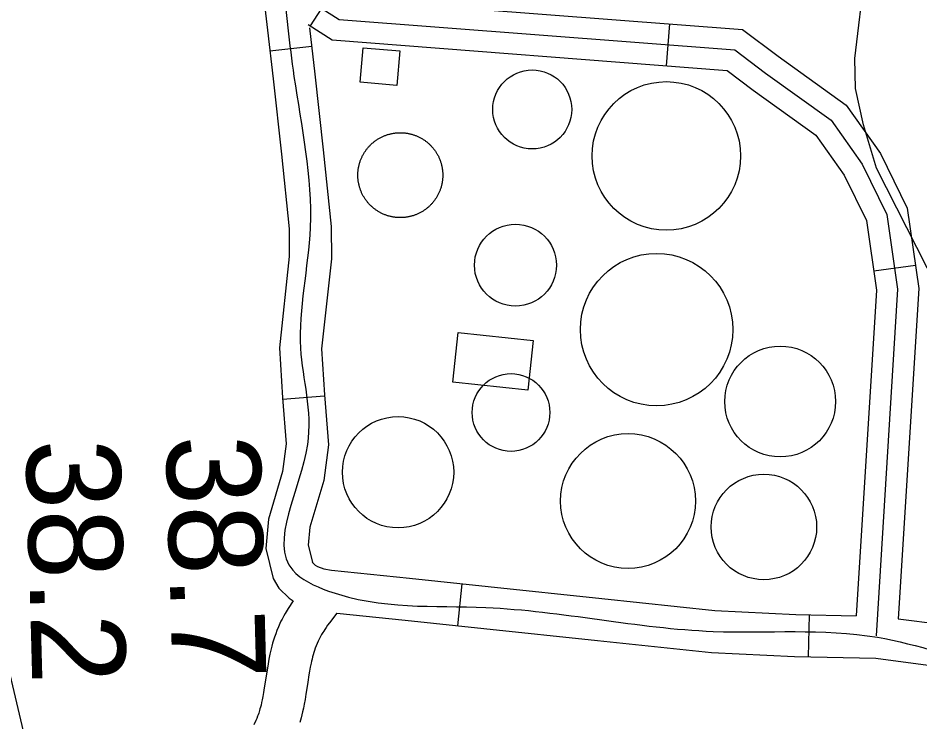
# Model space of a CAD drawing. Extents: x 3313447 to 3351316, y 703786 to 729172.
# Drawn here: x 3325333 to 3325976, y 726121 to 726622 of the extents above; entities that cross this region are included whole.
import ezdxf

# ---------------------------------------------------------------- set-up
doc = ezdxf.new("R2010")
doc.units = 0
for name, color, linetype in [('V-BLDG-OTLN', 7, 'Continuous'), ('V-DOMW-TANK', 7, 'Continuous'), ('V-RAIL-TRAK', 7, 'Continuous'), ('V-RIVR-RANG', 7, 'Continuous'), ('V-ROAD-CNTR', 7, 'Continuous')]:
    doc.layers.add(name, color=color, linetype=linetype)

msp = doc.modelspace()

# ---------------------------------------------------------------- linework, layer by layer
at = {"layer": 'V-BLDG-OTLN'}
for points in [[(3325576.81, 726576.67), (3325578.98, 726601.31), (3325605.06, 726599.02), (3325602.89, 726574.38)], [(3325646.66, 726398.28), (3325700.19, 726392.57), (3325696.42, 726357.19), (3325642.89, 726362.89)]]:
    msp.add_lwpolyline(points, close=True, dxfattribs=at)
at = {"layer": 'V-DOMW-TANK'}
for points in [[(3325578.82, 726524.98), (3325579.08, 726525.44), (3325579.34, 726525.9), (3325579.61, 726526.35), (3325579.89, 726526.8), (3325580.18, 726527.24), (3325580.48, 726527.68), (3325580.78, 726528.11), (3325581.09, 726528.54), (3325581.41, 726528.96), (3325581.74, 726529.38), (3325582.07, 726529.79), (3325582.41, 726530.19), (3325582.76, 726530.59), (3325583.11, 726530.98), (3325583.47, 726531.37), (3325583.84, 726531.75), (3325584.21, 726532.12), (3325584.6, 726532.49), (3325584.98, 726532.85), (3325585.38, 726533.2), (3325585.78, 726533.55), (3325586.18, 726533.89), (3325586.59, 726534.22), (3325587.01, 726534.55), (3325587.43, 726534.86), (3325587.86, 726535.17), (3325588.29, 726535.47), (3325588.73, 726535.77), (3325589.18, 726536.06), (3325589.62, 726536.34), (3325590.07, 726536.61), (3325590.54, 726536.87), (3325591, 726537.13), (3325591.46, 726537.38), (3325591.94, 726537.61), (3325592.41, 726537.84), (3325592.89, 726538.07), (3325593.37, 726538.28), (3325593.86, 726538.49), (3325594.35, 726538.69), (3325594.84, 726538.87), (3325595.34, 726539.05), (3325595.84, 726539.22), (3325596.34, 726539.39), (3325596.85, 726539.54), (3325597.36, 726539.69), (3325597.87, 726539.82), (3325598.38, 726539.95), (3325598.9, 726540.07), (3325599.41, 726540.18), (3325599.93, 726540.28), (3325600.45, 726540.37), (3325600.97, 726540.45), (3325601.5, 726540.52), (3325602.02, 726540.59), (3325602.55, 726540.64), (3325603.08, 726540.69), (3325603.6, 726540.72), (3325604.13, 726540.75), (3325604.66, 726540.77), (3325605.19, 726540.78), (3325605.71, 726540.78), (3325606.24, 726540.77), (3325606.77, 726540.75), (3325607.3, 726540.72), (3325607.83, 726540.68), (3325608.35, 726540.64), (3325608.88, 726540.58), (3325609.4, 726540.51), (3325609.93, 726540.44), (3325610.45, 726540.36), (3325610.97, 726540.26), (3325611.49, 726540.16), (3325612, 726540.05), (3325612.52, 726539.93), (3325613.03, 726539.8), (3325613.54, 726539.67), (3325614.05, 726539.52), (3325614.55, 726539.36), (3325615.06, 726539.2), (3325615.56, 726539.03), (3325616.05, 726538.85), (3325616.55, 726538.66), (3325617.04, 726538.46), (3325617.52, 726538.25), (3325618, 726538.03), (3325618.48, 726537.81), (3325618.96, 726537.58), (3325619.43, 726537.34), (3325619.9, 726537.09), (3325620.36, 726536.83), (3325620.81, 726536.57), (3325621.27, 726536.3), (3325621.71, 726536.02), (3325622.16, 726535.73), (3325622.6, 726535.43), (3325623.03, 726535.13), (3325623.46, 726534.82), (3325623.88, 726534.5), (3325624.29, 726534.17)], [(3325624.29, 726534.17), (3325624.7, 726533.84), (3325625.11, 726533.5), (3325625.5, 726533.15), (3325625.9, 726532.8), (3325626.28, 726532.44), (3325626.66, 726532.07), (3325627.04, 726531.69), (3325627.4, 726531.31), (3325627.76, 726530.93), (3325628.12, 726530.53), (3325628.46, 726530.13), (3325628.8, 726529.73), (3325629.13, 726529.32), (3325629.46, 726528.9), (3325629.78, 726528.48), (3325630.09, 726528.05), (3325630.39, 726527.62), (3325630.68, 726527.18), (3325630.97, 726526.73), (3325631.25, 726526.29), (3325631.52, 726525.83), (3325631.79, 726525.37), (3325632.04, 726524.91), (3325632.29, 726524.44), (3325632.53, 726523.97), (3325632.76, 726523.5), (3325632.98, 726523.02), (3325633.2, 726522.54), (3325633.4, 726522.05), (3325633.6, 726521.56), (3325633.79, 726521.07), (3325633.97, 726520.57), (3325634.14, 726520.07), (3325634.3, 726519.57), (3325634.46, 726519.06), (3325634.6, 726518.55), (3325634.74, 726518.04), (3325634.86, 726517.53), (3325634.98, 726517.01), (3325635.09, 726516.5), (3325635.19, 726515.98), (3325635.28, 726515.46), (3325635.37, 726514.94), (3325635.44, 726514.41), (3325635.5, 726513.89), (3325635.56, 726513.36), (3325635.6, 726512.83), (3325635.64, 726512.31), (3325635.67, 726511.78), (3325635.68, 726511.25), (3325635.69, 726510.72), (3325635.69, 726510.19), (3325635.68, 726509.67), (3325635.66, 726509.14), (3325635.63, 726508.61), (3325635.6, 726508.08), (3325635.55, 726507.56), (3325635.49, 726507.03), (3325635.43, 726506.51), (3325635.35, 726505.98)], [(3325595.77, 726481.79), (3325595.27, 726481.97), (3325594.77, 726482.15), (3325594.28, 726482.34), (3325593.79, 726482.54), (3325593.3, 726482.74), (3325592.82, 726482.96), (3325592.34, 726483.18), (3325591.87, 726483.42), (3325591.4, 726483.66), (3325590.93, 726483.91), (3325590.47, 726484.16), (3325590.01, 726484.43), (3325589.56, 726484.7), (3325589.11, 726484.98), (3325588.67, 726485.27), (3325588.23, 726485.57), (3325587.8, 726485.87), (3325587.37, 726486.18), (3325586.95, 726486.5), (3325586.53, 726486.82), (3325586.12, 726487.16), (3325585.72, 726487.5), (3325585.32, 726487.84), (3325584.93, 726488.2), (3325584.54, 726488.56), (3325584.16, 726488.93), (3325583.79, 726489.3), (3325583.42, 726489.68), (3325583.06, 726490.07), (3325582.71, 726490.46), (3325582.36, 726490.86), (3325582.02, 726491.27), (3325581.69, 726491.68), (3325581.36, 726492.09), (3325581.05, 726492.52), (3325580.74, 726492.95), (3325580.44, 726493.38), (3325580.14, 726493.82), (3325579.85, 726494.26), (3325579.57, 726494.71), (3325579.3, 726495.16), (3325579.04, 726495.62), (3325578.78, 726496.08), (3325578.53, 726496.55), (3325578.3, 726497.02), (3325578.06, 726497.5), (3325577.84, 726497.97), (3325577.63, 726498.46), (3325577.42, 726498.95), (3325577.23, 726499.44), (3325577.04, 726499.93), (3325576.85, 726500.43), (3325576.69, 726500.93), (3325576.52, 726501.43), (3325576.37, 726501.93), (3325576.22, 726502.44), (3325576.09, 726502.95), (3325575.96, 726503.47), (3325575.84, 726503.98), (3325575.73, 726504.5), (3325575.63, 726505.02), (3325575.54, 726505.54), (3325575.46, 726506.06), (3325575.39, 726506.58), (3325575.32, 726507.11), (3325575.27, 726507.63), (3325575.22, 726508.16), (3325575.19, 726508.69), (3325575.16, 726509.21), (3325575.14, 726509.74), (3325575.13, 726510.27), (3325575.13, 726510.8), (3325575.14, 726511.33), (3325575.16, 726511.86), (3325575.19, 726512.39), (3325575.23, 726512.91), (3325575.28, 726513.44), (3325575.33, 726513.96), (3325575.4, 726514.49), (3325575.47, 726515.01), (3325575.55, 726515.53), (3325575.65, 726516.05), (3325575.75, 726516.57), (3325575.86, 726517.09), (3325575.98, 726517.6), (3325576.1, 726518.11), (3325576.24, 726518.63), (3325576.39, 726519.14), (3325576.54, 726519.64), (3325576.71, 726520.14), (3325576.88, 726520.64), (3325577.06, 726521.14), (3325577.25, 726521.63), (3325577.45, 726522.12), (3325577.66, 726522.61), (3325577.88, 726523.09), (3325578.1, 726523.57), (3325578.33, 726524.04), (3325578.57, 726524.51), (3325578.82, 726524.98)], [(3325635.35, 726505.98), (3325635.27, 726505.46), (3325635.18, 726504.94), (3325635.08, 726504.42), (3325634.97, 726503.9), (3325634.85, 726503.39), (3325634.72, 726502.88), (3325634.58, 726502.37), (3325634.43, 726501.86), (3325634.28, 726501.35), (3325634.12, 726500.85), (3325633.94, 726500.35), (3325633.76, 726499.86), (3325633.57, 726499.36), (3325633.37, 726498.87), (3325633.17, 726498.39), (3325632.95, 726497.9), (3325632.73, 726497.43), (3325632.5, 726496.95), (3325632.25, 726496.48), (3325632, 726496.01), (3325631.75, 726495.55), (3325631.48, 726495.09), (3325631.21, 726494.64), (3325630.93, 726494.2), (3325630.64, 726493.76), (3325630.34, 726493.31), (3325630.04, 726492.88), (3325629.73, 726492.45), (3325629.41, 726492.03), (3325629.08, 726491.62), (3325628.75, 726491.21), (3325628.41, 726490.8), (3325628.06, 726490.4), (3325627.71, 726490.01), (3325627.35, 726489.63), (3325626.98, 726489.24), (3325626.61, 726488.87), (3325626.23, 726488.5), (3325625.84, 726488.15), (3325625.45, 726487.79), (3325625.05, 726487.45), (3325624.64, 726487.11), (3325624.23, 726486.78), (3325623.81, 726486.45), (3325623.39, 726486.13), (3325622.96, 726485.82), (3325622.53, 726485.52), (3325622.09, 726485.23), (3325621.65, 726484.94), (3325621.2, 726484.66), (3325620.75, 726484.39), (3325620.29, 726484.12), (3325619.83, 726483.87), (3325619.36, 726483.62), (3325618.89, 726483.38), (3325618.41, 726483.15), (3325617.93, 726482.93), (3325617.45, 726482.71), (3325616.96, 726482.51), (3325616.47, 726482.31), (3325615.98, 726482.12), (3325615.48, 726481.94), (3325614.98, 726481.77), (3325614.48, 726481.61), (3325613.98, 726481.45), (3325613.47, 726481.31), (3325612.96, 726481.17), (3325612.44, 726481.05), (3325611.93, 726480.93), (3325611.41, 726480.82), (3325610.89, 726480.72), (3325610.37, 726480.62), (3325609.85, 726480.54), (3325609.33, 726480.47), (3325608.8, 726480.41), (3325608.27, 726480.35), (3325607.75, 726480.31), (3325607.22, 726480.27), (3325606.69, 726480.25), (3325606.17, 726480.22), (3325605.64, 726480.22), (3325605.11, 726480.22), (3325604.58, 726480.23), (3325604.05, 726480.25), (3325603.52, 726480.28), (3325603, 726480.31), (3325602.47, 726480.36), (3325601.94, 726480.42), (3325601.42, 726480.48), (3325600.9, 726480.56), (3325600.38, 726480.64), (3325599.86, 726480.73), (3325599.34, 726480.83), (3325598.82, 726480.94), (3325598.31, 726481.06), (3325597.79, 726481.19), (3325597.28, 726481.33), (3325596.78, 726481.47), (3325596.27, 726481.63), (3325595.77, 726481.79)]]:
    msp.add_lwpolyline(points, dxfattribs=at)
for centre, radius in [((3325699.49, 726557.35), 28.16), ((3325795.08, 726524.2), 52.96), ((3325687.51, 726446.36), 29.21), ((3325788.13, 726400.43), 54.35), ((3325876.27, 726349.16), 39.5), ((3325684.33, 726341.34), 27.69), ((3325603.81, 726298.78), 39.65), ((3325767.76, 726278.24), 48.06), ((3325864.62, 726259.75), 37.6)]:
    msp.add_circle(centre, radius, dxfattribs=at)
at = {"layer": 'V-RAIL-TRAK'}
msp.add_lwpolyline([(3326009.82, 726388.02), (3325944.99, 726515.54), (3325935.55, 726546.48), (3325930, 726572.2), (3325929.58, 726593.74), (3325936.78, 726655.16), (3325965.23, 726905.8), (3326003.66, 727248.27), (3326016.31, 727363.28)], dxfattribs=at)
at = {"layer": 'V-ROAD-CNTR'}
for p, q in [((3325557.39, 726642.27), (3325541.14, 726617.05)), ((3325797.33, 726618.37), (3325795.02, 726588.46)), ((3325542.26, 726602.3), (3325512.45, 726598.93)), ((3325972.71, 726446.2), (3325943.01, 726441.97)), ((3325551.32, 726353.06), (3325521.43, 726350.54)), ((3325649.25, 726219.24), (3325646.13, 726189.4)), ((3325896.96, 726197.2), (3325896.29, 726167.2))]:
    msp.add_line(p, q, dxfattribs=at)
for points in [[(3325457.33, 727365.31), (3325509.03, 727292.47), (3325525.12, 727262.21), (3325537.05, 727216.62), (3325552.28, 727175.76), (3325537.11, 727121.26), (3325504.84, 726725.92), (3325513.14, 726681.72), (3325539.82, 726635.74), (3325561.87, 726621.54), (3325843.82, 726599.73), (3325865.87, 726583.31), (3325912.58, 726549.78), (3325934.76, 726518.27), (3325952.39, 726482.58), (3325959.98, 726429.14), (3325944.64, 726182.17)], [(3325475.7, 727365.34), (3325521.82, 727300.36), (3325539.19, 727267.71), (3325551.37, 727221.15), (3325568.03, 727176.43), (3325551.94, 727118.61), (3325519.96, 726726.7), (3325527.4, 726687.02), (3325550.98, 726646.39), (3325566.81, 726636.2), (3325849.3, 726614.35), (3325874.72, 726595.42), (3325923.39, 726560.48), (3325947.69, 726525.96), (3325966.9, 726487.07), (3325975.05, 726429.73), (3325960.43, 726194.31)], [(3325506.78, 726648.58), (3325510.75, 726613.91), (3325514.67, 726579.24), (3325520.63, 726525.47), (3325526.14, 726472.36), (3325526.28, 726452.45), (3325519.23, 726387.5), (3325521.33, 726351.77), (3325524.09, 726318.92), (3325521.45, 726299.19), (3325511.44, 726265.26), (3325509.42, 726244.5), (3325514.68, 726223.1), (3325518.79, 726216.19), (3325526.09, 726208.89), (3325529.01, 726207.09)], [(3325539.74, 726617.95), (3325556.93, 726606.87), (3325838.34, 726585.11), (3325857.01, 726571.2), (3325901.78, 726539.07), (3325921.82, 726510.59), (3325937.87, 726478.1), (3325944.92, 726428.54), (3325930.5, 726196.45)], [(3325540.76, 726615.52), (3325544.49, 726582.57), (3325550.46, 726528.67), (3325556.13, 726474.02), (3325556.29, 726450.93), (3325549.32, 726386.75), (3325551.25, 726353.91), (3325554.26, 726318.18), (3325550.87, 726292.91), (3325541.02, 726259.51), (3325539.77, 726246.69), (3325542.75, 726234.6), (3325542.66, 726234.75), (3325544.8, 726232.6), (3325546.35, 726231.65), (3325550.88, 726229.96), (3325556.36, 726228.96), (3325611.91, 726223.15), (3325668.03, 726217.27), (3325749.04, 726208.77), (3325829.63, 726200.31), (3325887.5, 726197.41), (3325930.5, 726196.45)], [(3325255.11, 726294.33), (3325317.31, 726195.02), (3325339.34, 726102.09), (3325347.76, 726066.5), (3325371.43, 726031.74), (3325406.99, 726001.59), (3325434.13, 725987.88)], [(3325529.01, 726207.09), (3325525.54, 726201.68), (3325524.7, 726200.34), (3325523.98, 726199.16), (3325523.35, 726198.11), (3325522.36, 726196.37), (3325521.63, 726195.04), (3325521.09, 726194.01), (3325520.34, 726192.54), (3325519.62, 726191.04), (3325518.49, 726188.51), (3325517.47, 726186.02), (3325516.56, 726183.61), (3325515.76, 726181.29), (3325515.04, 726179.05), (3325514.4, 726176.89), (3325513.83, 726174.81), (3325513.32, 726172.81), (3325512.86, 726170.89), (3325512.44, 726169), (3325511.73, 726165.51), (3325511.12, 726162.25), (3325510.61, 726159.21), (3325509.75, 726153.75), (3325509.05, 726149.1), (3325508.45, 726145.16), (3325507.91, 726141.83), (3325507.4, 726139.01), (3325506.93, 726136.61), (3325506.5, 726134.57), (3325506.09, 726132.83), (3325505.72, 726131.35), (3325505.37, 726130.07), (3325505.07, 726129.03), (3325504.46, 726127.1), (3325504, 726125.74), (3325503.65, 726124.79), (3325503.05, 726123.29), (3325502.41, 726121.8), (3325501, 726118.72)], [(3325560.15, 726198.4), (3325554.88, 726191.46), (3325553.6, 726189.68), (3325552.51, 726188.12), (3325551.62, 726186.77), (3325550.86, 726185.6), (3325550.23, 726184.59), (3325549.7, 726183.73), (3325549.29, 726183.02), (3325548.54, 726181.72), (3325548.04, 726180.81), (3325547.72, 726180.19), (3325547.24, 726179.25), (3325546.83, 726178.41), (3325546.07, 726176.69), (3325545.39, 726175.04), (3325544.78, 726173.42), (3325544.22, 726171.81), (3325543.72, 726170.23), (3325543.26, 726168.67), (3325542.83, 726167.13), (3325542.45, 726165.62), (3325542.09, 726164.13), (3325541.77, 726162.71), (3325541.17, 726159.78), (3325540.66, 726157), (3325540.21, 726154.37), (3325539.41, 726149.21), (3325538.72, 726144.6), (3325538.08, 726140.47), (3325537.48, 726136.78), (3325536.89, 726133.49), (3325536.32, 726130.58), (3325535.77, 726128.01), (3325535.24, 726125.75), (3325534.74, 726123.74), (3325534.26, 726121.99), (3325533.8, 726120.39)], [(3325560.15, 726198.4), (3325608.79, 726193.31), (3325664.91, 726187.44), (3325745.9, 726178.93), (3325827.32, 726170.39), (3325886.41, 726167.42), (3325944.42, 726166.14), (3325985.34, 726160.8), (3326048.21, 726146.97), (3326080.96, 726141.65), (3326110.6, 726140.5)], [(3325960.43, 726194.31), (3325990.51, 726190.38)]]:
    msp.add_lwpolyline(points, dxfattribs=at)
msp.add_spline([(3325521.68, 726650.29), (3325529.58, 726580.91), (3325541.14, 726473.19), (3325534.27, 726387.13), (3325539.18, 726318.55), (3325528.72, 726228.85), (3325554.23, 726214.1), (3325666.47, 726202.35), (3325828.47, 726185.35), (3325945.56, 726181.12), (3326113.83, 726155.39), (3326148.13, 726171.59), (3326195.27, 726212.21), (3326215.93, 726282.49), (3326229.66, 726383.55), (3326241, 726500.92), (3326281.23, 726782.7), (3326289.09, 726862.07), (3326321.57, 726884.18), (3326634.18, 726837), (3327057.48, 726792.34), (3327396.7, 726764.85)], degree=3, dxfattribs=at)

# ---------------------------------------------------------------- texts
at = {"layer": 'V-RIVR-RANG'}
for s, p in [('38.7', (3325438.36, 726324.51)), ('38.2', (3325338.4, 726321.59))]:
    msp.add_text(s, height=67, rotation=271.52833, dxfattribs=at).set_placement(p)

doc.saveas('drawing.dxf')
